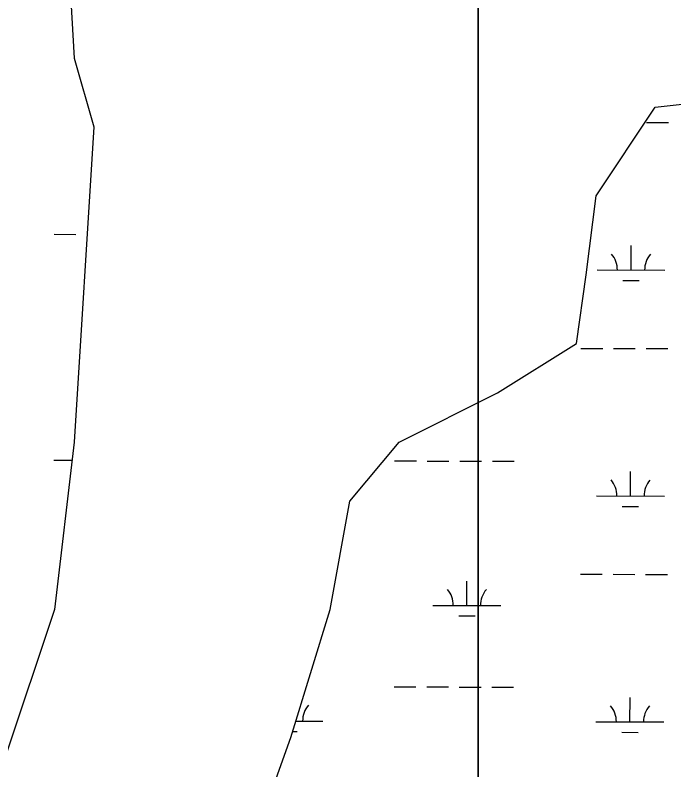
# Model space of a CAD drawing. Extents: x 3177385 to 3215275, y 903885 to 929304.
# Drawn here: x 3190591 to 3191561, y 916804 to 917915 of the extents above; entities that cross this region are included whole.
import ezdxf

# ---------------------------------------------------------------- set-up
doc = ezdxf.new("R2010")
doc.units = 0
doc.layers.add('V-SITE-VEGE', color=7, linetype='Continuous')
doc.layers.add('V-WETL-SWMP', color=7, linetype='Continuous')

msp = doc.modelspace()

# ---------------------------------------------------------------- linework, layer by layer
at = {"layer": 'V-SITE-VEGE'}
for points in [[(3191197.6, 916440.5), (3191197.2, 916443.6), (3191197.6, 916448), (3191195.8, 916451.6), (3191205.5, 916464.1), (3191208.6, 916465.9), (3191212.2, 916467.7), (3191218.9, 916469.6), (3191226, 916472.3), (3191230, 916474.5), (3191233.1, 916475.4), (3191236.7, 916477.7), (3191241.6, 916479.9), (3191244.2, 916481.7), (3191248.2, 916483.1), (3191253.1, 916484.9), (3191260.7, 916486.7), (3191269.2, 916488.5), (3191273, 916489.7), (3191273, 919228.8)], [(3191273, 919228.8), (3191273, 916489.7)]]:
    msp.add_lwpolyline(points, dxfattribs=at)
at = {"layer": 'V-WETL-SWMP'}
for p, q in [((3191521.2, 917756.8), (3191553.2, 917756.8)), ((3190649, 917592.4), (3190681, 917592.3)), ((3190697, 917592.3), (3190697.5, 917592.3)), ((3191498.2, 917539.7), (3191498.2, 917575.7)), ((3191448.2, 917539.8), (3191548.2, 917539.5)), ((3191486.1, 917524.3), (3191510.1, 917524.2)), ((3191424.5, 917424.4), (3191456.5, 917424.3)), ((3191472.5, 917424.3), (3191504.5, 917424.2)), ((3191520.5, 917424.2), (3191552.5, 917424.1)), ((3190648.3, 917259.7), (3190675.3, 917259.6)), ((3191150.2, 917258.5), (3191182.2, 917258.5)), ((3191198.2, 917258.4), (3191230.2, 917258.3)), ((3191246.2, 917258.3), (3191278.2, 917258.2)), ((3191294.2, 917258.2), (3191326.2, 917258.1)), ((3191497.4, 917207), (3191497.5, 917243)), ((3191447.4, 917207.1), (3191547.4, 917206.9)), ((3191485.3, 917191.6), (3191509.3, 917191.5)), ((3191423.7, 917091.7), (3191455.7, 917091.6)), ((3191471.7, 917091.6), (3191503.7, 917091.5)), ((3191519.7, 917091.5), (3191551.7, 917091.4)), ((3191256.5, 917045.7), (3191256.6, 917081.7)), ((3191206.5, 917045.8), (3191306.5, 917045.6)), ((3191244.5, 917030.3), (3191268.5, 917030.2)), ((3191149.4, 916925.9), (3191181.4, 916925.8)), ((3191197.4, 916925.7), (3191229.4, 916925.7)), ((3191245.4, 916925.6), (3191277.4, 916925.6)), ((3191293.4, 916925.5), (3191325.4, 916925.4)), ((3191496.6, 916874.3), (3191496.7, 916910.3)), ((3191004.8, 916875.5), (3191044.7, 916875.4)), ((3191446.6, 916874.4), (3191546.6, 916874.2)), ((3191000.1, 916860), (3191006.7, 916860)), ((3191484.6, 916858.9), (3191508.6, 916858.8))]:
    msp.add_line(p, q, dxfattribs=at)
for points in [[(3190320, 920508.6), (3190620.4, 920317.9), (3190750.9, 920158.4), (3190823.4, 920042.3), (3190779.9, 919955.3), (3190707.4, 919911.8), (3190634.9, 919810.2), (3190663.9, 919650.7), (3190765.4, 919505.6), (3190852.4, 919389.6), (3190881.4, 919288), (3190852.4, 919201), (3190736.4, 919114), (3190634.9, 919114), (3190605.9, 918997.9), (3190634.9, 918823.9), (3190678.4, 918533.7), (3190663.9, 918098.6), (3190678.4, 917852), (3190707.4, 917750.4), (3190678.4, 917286.3), (3190649.4, 917039.7), (3190576.9, 916822.1)], [(3190562.4, 916154.8), (3190750.9, 916256.4), (3190837.9, 916401.4), (3190924.9, 916648), (3190997.4, 916851.1), (3191055.3, 917039.7), (3191084.3, 917199.2), (3191156.8, 917286.3), (3191301.8, 917358.8), (3191417.8, 917431.3), (3191432.3, 917532.8), (3191446.8, 917648.9), (3191533.8, 917779.4), (3191794.7, 917808.5), (3191794.7, 917881), (3191751.2, 917953.5)]]:
    msp.add_lwpolyline(points, dxfattribs=at)
for centre, start, end in [((3191442.9, 917540.3), 359.0948, 40.6385), ((3191553.4, 917540), 139.0948, 180.6385), ((3191442.1, 917207.6), 359.0948, 40.6385), ((3191552.6, 917207.3), 139.0948, 180.6385), ((3191201.3, 917046.3), 359.0948, 40.6385), ((3191311.8, 917046), 139.0948, 180.6385), ((3191049.9, 916875.8), 139.0948, 180.6385), ((3191441.4, 916874.9), 359.0948, 40.6385), ((3191551.8, 916874.7), 139.0948, 180.6385)]:
    msp.add_arc(centre, 35.2, start, end, dxfattribs=at)

doc.saveas('drawing.dxf')
